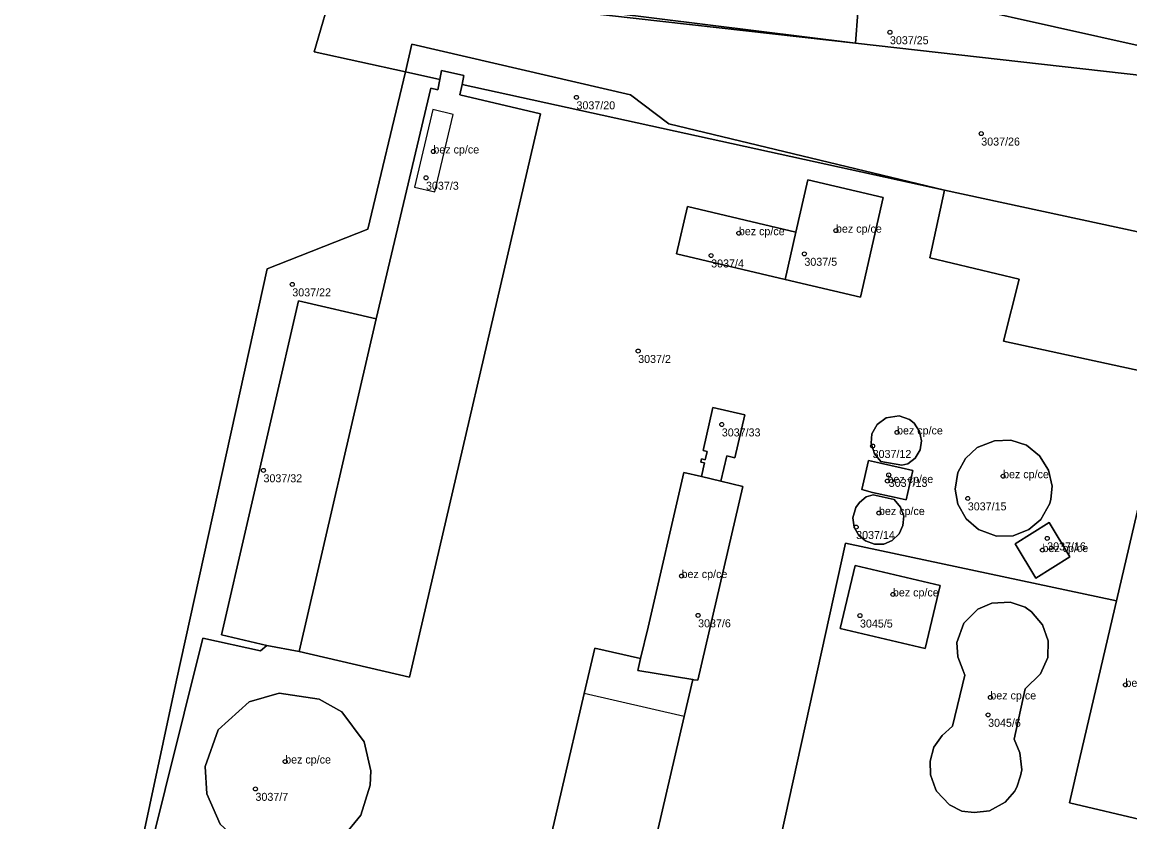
# Model space of a CAD drawing. Extents: x -878211 to -870363, y -1058464 to -1052522.
# Drawn here: x -873094.9 to -872956.5, y -1056521.4 to -1056421.5 of the extents above; entities that cross this region are included whole.
import ezdxf

# ---------------------------------------------------------------- set-up
doc = ezdxf.new("R2010")
doc.units = 0
for name, color, linetype in [('Vrstva 50', 7, 'Continuous'), ('Vrstva 51', 7, 'Continuous'), ('Vrstva 52', 7, 'Continuous')]:
    doc.layers.add(name, color=color, linetype=linetype)

msp = doc.modelspace()

# ---------------------------------------------------------------- linework, layer by layer
at = {"layer": 'Vrstva 50'}
for centre in [(-872986.43, -1056422.72994), (-873025.6, -1056430.85994), (-872975.02, -1056435.38994), (-873043.48, -1056437.61994), (-873044.4, -1056440.90994), (-873005.31, -1056447.82994), (-872993.17, -1056447.50994), (-873008.77, -1056450.61994), (-872997.12, -1056450.40994), (-873061.11, -1056454.22994), (-873017.89, -1056462.54994), (-873007.44, -1056471.72994), (-872985.54, -1056472.71994), (-872988.59, -1056474.41994), (-873064.71, -1056477.45994), (-872986.74, -1056478.78994), (-872986.58, -1056478.02994), (-872972.29, -1056478.18994), (-872976.7, -1056480.96994), (-872987.8, -1056482.78994), (-872990.65, -1056484.54994), (-872966.78, -1056485.95994), (-872967.37, -1056487.41994), (-873012.47, -1056490.65994), (-872986.06, -1056492.95994), (-873010.4, -1056495.57994), (-872990.17, -1056495.60994), (-872957, -1056504.25994), (-872973.88, -1056505.82994), (-872974.16, -1056508.00994), (-873062, -1056513.83994), (-873065.71, -1056517.25994)]:
    msp.add_circle(centre, 0.25, dxfattribs=at)
at = {"layer": 'Vrstva 51'}
for points in [[(-873244.48, -1056356.43), (-873225.81, -1056348.81), (-873221.86, -1056347.43), (-873194.81, -1056337.96), (-873178.18, -1056332.14), (-873145.17, -1056320.58), (-873134.8, -1056318.72), (-873124.57, -1056319.83), (-873106.51, -1056328.59), (-873082.32, -1056348.71), (-873076.98, -1056353.15), (-873051.85, -1056374.06), (-873048.95, -1056375.59), (-873033.43, -1056389.65), (-873020.97, -1056399.66), (-872991.81, -1056416.21), (-872988.28, -1056417), (-872954.67, -1056424.56), (-872887.81, -1056435.69), (-872881.63, -1056438.09), (-872854.96, -1056448.23), (-872837.03, -1056455.05), (-872818.18, -1056462.16), (-872805.41, -1056466.97)], [(-872965.77, -1056583.53), (-873011.74, -1056572.86), (-873011.51, -1056570.14), (-873034.55, -1056564.89), (-873035.24, -1056567.6), (-873061.23, -1056562.29), (-873060.52, -1056559.37), (-873085.59, -1056550.38), (-873075.6, -1056503.67), (-873064.26, -1056452.27), (-873051.69, -1056447.33), (-873046.98, -1056427.68), (-873058.37, -1056425.18), (-873055.91, -1056416.73), (-872990.75, -1056424.08), (-873138.08, -1056405.74), (-873195.82, -1056404.5), (-873250.67, -1056402.54)], [(-872926.71, -1056471.2), (-872972.23, -1056461.3), (-872970.28, -1056453.57), (-872981.43, -1056450.92), (-872979.6, -1056442.46), (-873039.9, -1056429.23), (-873040.17, -1056430.54), (-873030.08, -1056432.9), (-873046.48, -1056503.28), (-873060.25, -1056500.07), (-873064.31, -1056499.33), (-873065.08, -1056500.02), (-873072.28, -1056498.43), (-873079.33, -1056526.69)], [(-873033.02, -1056541.31), (-873024.64, -1056505.32), (-873023.32, -1056499.67), (-873017.58, -1056500.98), (-873016.66, -1056497.03), (-873012.19, -1056477.72), (-873009.96, -1056478.24), (-873009.6, -1056476.51), (-873010.08, -1056476.42), (-873009.97, -1056476.03), (-873009.51, -1056476.13), (-873009.28, -1056475.09), (-873009.76, -1056474.99), (-873008.58, -1056469.62), (-873004.57, -1056470.52), (-873005.79, -1056475.88), (-873006.83, -1056475.66), (-873007.55, -1056478.81), (-873004.8, -1056479.46), (-873010.44, -1056503.69), (-873010.93, -1056503.61), (-873011.06, -1056503.59), (-873012.13, -1056508.2), (-873020.52, -1056544.26)], [(-873002.54, -1056534.4), (-872991.97, -1056486.55), (-872958.1, -1056493.77), (-872954.94, -1056480.2)], [(-872928.34, -1056591.52), (-872911.6, -1056519.37), (-872907.5, -1056504.95), (-872913.09, -1056503.37), (-872913.48, -1056503.29), (-872948.52, -1056495.82), (-872953.11, -1056515.44), (-872954.44, -1056521.25), (-872963.99, -1056519), (-872962.64, -1056513.22), (-872958.1, -1056493.77), (-872991.97, -1056486.55), (-873002.54, -1056534.4), (-873001.04, -1056534.73), (-873003.97, -1056547.59), (-873005.39, -1056547.27), (-873010.2, -1056569.04), (-873011.51, -1056570.14), (-873011.74, -1056572.86), (-872965.77, -1056583.53)]]:
    msp.add_lwpolyline(points, dxfattribs=at)
for points in [[(-873195.82, -1056404.5), (-873138.08, -1056405.74), (-872990.75, -1056424.08), (-872990.43, -1056420.24), (-873056.93, -1056413.56), (-873059.58, -1056410.35), (-873138.04, -1056402.11), (-873184.19, -1056397.93), (-873196, -1056396.62), (-873224.59, -1056394.53), (-873248.94, -1056393.39), (-873250.67, -1056402.54)], [(-873018.85, -1056430.55), (-873014.07, -1056434.17), (-872979.6, -1056442.46), (-872905, -1056458.53), (-872913.38, -1056502.65), (-872913.48, -1056503.29), (-872913.09, -1056503.37), (-872907.5, -1056504.95), (-872887.81, -1056435.69), (-872990.75, -1056424.08), (-873055.91, -1056416.73), (-873058.37, -1056425.18), (-873046.98, -1056427.68), (-873046.17, -1056424.22)], [(-872990.75, -1056424.08), (-872887.81, -1056435.69), (-872954.67, -1056424.56), (-872988.28, -1056417), (-872990.34, -1056418.28), (-872990.43, -1056420.24)], [(-873039.9, -1056429.23), (-872979.6, -1056442.46), (-873014.07, -1056434.17), (-873018.85, -1056430.55), (-873046.17, -1056424.22), (-873046.98, -1056427.68), (-873042.67, -1056428.62), (-873042.45, -1056427.48), (-873039.66, -1056428.11)], [(-873039.66, -1056428.11), (-873042.45, -1056427.48), (-873042.67, -1056428.62), (-873042.92, -1056429.91), (-873043.81, -1056429.71), (-873050.63, -1056458.53), (-873060.25, -1056500.07), (-873046.48, -1056503.28), (-873030.08, -1056432.9), (-873040.17, -1056430.54), (-873039.9, -1056429.23)], [(-873046.98, -1056427.68), (-873051.69, -1056447.33), (-873064.26, -1056452.27), (-873075.6, -1056503.67), (-873085.59, -1056550.38), (-873060.52, -1056559.37), (-873055.07, -1056536.32), (-873055.28, -1056533.33), (-873056.73, -1056532.17), (-873079.33, -1056526.69), (-873072.28, -1056498.43), (-873065.08, -1056500.02), (-873064.31, -1056499.33), (-873069.94, -1056498), (-873060.32, -1056456.29), (-873050.63, -1056458.53), (-873043.81, -1056429.71), (-873042.92, -1056429.91), (-873042.67, -1056428.62)], [(-873011.72, -1056444.49), (-872998.17, -1056447.69), (-872996.67, -1056441.17), (-872987.26, -1056443.37), (-872990.12, -1056455.8), (-872999.53, -1056453.62), (-873013.09, -1056450.42)], [(-872999.53, -1056453.62), (-872990.12, -1056455.8), (-872987.26, -1056443.37), (-872996.67, -1056441.17), (-872998.17, -1056447.69)], [(-872979.6, -1056442.46), (-872981.43, -1056450.92), (-872970.28, -1056453.57), (-872972.23, -1056461.3), (-872926.71, -1056471.2), (-872932.56, -1056496.55), (-872930.66, -1056498.75), (-872913.38, -1056502.65), (-872905, -1056458.53)], [(-872999.53, -1056453.62), (-872998.17, -1056447.69), (-873011.72, -1056444.49), (-873013.09, -1056450.42)], [(-873064.31, -1056499.33), (-873060.25, -1056500.07), (-873050.63, -1056458.53), (-873060.32, -1056456.29), (-873069.94, -1056498)], [(-873007.55, -1056478.81), (-873006.83, -1056475.66), (-873005.79, -1056475.88), (-873004.57, -1056470.52), (-873008.58, -1056469.62), (-873009.76, -1056474.99), (-873009.28, -1056475.09), (-873009.51, -1056476.13), (-873009.97, -1056476.03), (-873010.08, -1056476.42), (-873009.6, -1056476.51), (-873009.96, -1056478.24)], [(-872988.35, -1056475.41), (-872988.79, -1056474.06), (-872988.7, -1056472.9), (-872988.03, -1056471.72), (-872986.92, -1056470.89), (-872985.27, -1056470.64), (-872984, -1056471.1), (-872983.4, -1056471.58), (-872982.72, -1056472.62), (-872982.47, -1056473.76), (-872982.67, -1056474.9), (-872983.27, -1056475.93), (-872984.18, -1056476.63), (-872984.95, -1056476.83), (-872987.56, -1056476.35)], [(-872988.35, -1056475.41), (-872987.56, -1056476.35), (-872984.95, -1056476.83), (-872984.18, -1056476.63), (-872983.27, -1056475.93), (-872982.67, -1056474.9), (-872982.47, -1056473.76), (-872982.72, -1056472.62), (-872983.4, -1056471.58), (-872984, -1056471.1), (-872985.27, -1056470.64), (-872986.92, -1056470.89), (-872988.03, -1056471.72), (-872988.7, -1056472.9), (-872988.79, -1056474.06)], [(-872967.73, -1056475.64), (-872966.61, -1056477.43), (-872966.17, -1056479.45), (-872966.32, -1056481.05), (-872966.46, -1056481.61), (-872967.56, -1056483.6), (-872969.06, -1056484.86), (-872971.04, -1056485.63), (-872973.1, -1056485.7), (-872975.37, -1056484.85), (-872976.9, -1056483.5), (-872977.93, -1056481.67), (-872978.26, -1056479.79), (-872977.94, -1056477.73), (-872977, -1056475.96), (-872975.51, -1056474.6), (-872973.36, -1056473.77), (-872971.32, -1056473.7), (-872969.37, -1056474.31)], [(-872967.73, -1056475.64), (-872969.37, -1056474.31), (-872971.32, -1056473.7), (-872973.36, -1056473.77), (-872975.51, -1056474.6), (-872977, -1056475.96), (-872977.94, -1056477.73), (-872978.26, -1056479.79), (-872977.93, -1056481.67), (-872976.9, -1056483.5), (-872975.37, -1056484.85), (-872973.1, -1056485.7), (-872971.04, -1056485.63), (-872969.06, -1056484.86), (-872967.56, -1056483.6), (-872966.46, -1056481.61), (-872966.32, -1056481.05), (-872966.17, -1056479.45), (-872966.61, -1056477.43)], [(-872983.58, -1056477.49), (-872984.42, -1056481.15), (-872985.88, -1056480.81), (-872988.59, -1056480.21), (-872989.93, -1056479.87), (-872989.09, -1056476.23), (-872987.61, -1056476.54), (-872985.03, -1056477.14)], [(-872983.58, -1056477.49), (-872985.03, -1056477.14), (-872987.61, -1056476.54), (-872989.09, -1056476.23), (-872989.93, -1056479.87), (-872988.59, -1056480.21), (-872985.88, -1056480.81), (-872984.42, -1056481.15)], [(-873007.55, -1056478.81), (-873009.96, -1056478.24), (-873012.19, -1056477.72), (-873016.66, -1056497.03), (-873017.58, -1056500.98), (-873017.92, -1056502.47), (-873011.06, -1056503.59), (-873010.93, -1056503.61), (-873010.44, -1056503.69), (-873004.8, -1056479.46)], [(-872984.8, -1056484.34), (-872985.29, -1056485.41), (-872986.14, -1056486.22), (-872987.18, -1056486.67), (-872988.36, -1056486.69), (-872989.5, -1056486.27), (-872990.33, -1056485.58), (-872990.88, -1056484.56), (-872991.05, -1056483.4), (-872990.69, -1056482.08), (-872990.25, -1056481.47), (-872989.39, -1056480.76), (-872988.54, -1056480.51), (-872985.88, -1056481.09), (-872985.09, -1056482.05), (-872984.71, -1056483.2)], [(-872984.8, -1056484.34), (-872984.71, -1056483.2), (-872985.09, -1056482.05), (-872985.88, -1056481.09), (-872988.54, -1056480.51), (-872989.39, -1056480.76), (-872990.25, -1056481.47), (-872990.69, -1056482.08), (-872991.05, -1056483.4), (-872990.88, -1056484.56), (-872990.33, -1056485.58), (-872989.5, -1056486.27), (-872988.36, -1056486.69), (-872987.18, -1056486.67), (-872986.14, -1056486.22), (-872985.29, -1056485.41)], [(-872954.94, -1056480.2), (-872958.1, -1056493.77), (-872962.64, -1056513.22), (-872963.99, -1056519), (-872954.44, -1056521.25), (-872953.11, -1056515.44), (-872948.52, -1056495.82), (-872945.38, -1056482.42)], [(-872966.54, -1056483.97), (-872963.93, -1056488.25), (-872968.18, -1056490.91), (-872970.8, -1056486.64)], [(-872966.54, -1056483.97), (-872970.8, -1056486.64), (-872968.18, -1056490.91), (-872963.93, -1056488.25)], [(-872980.16, -1056491.84), (-872982.03, -1056499.7), (-872992.64, -1056497.22), (-872990.78, -1056489.34)], [(-872980.16, -1056491.84), (-872990.78, -1056489.34), (-872992.64, -1056497.22), (-872982.03, -1056499.7)], [(-872967.6, -1056502.9), (-872966.71, -1056500.85), (-872966.65, -1056498.74), (-872967.35, -1056496.75), (-872968.72, -1056495.15), (-872969.55, -1056494.55), (-872971.42, -1056493.93), (-872973.68, -1056494.06), (-872975.45, -1056494.82), (-872977.18, -1056496.56), (-872978.07, -1056498.98), (-872977.94, -1056500.74), (-872977.34, -1056502.4), (-872977.07, -1056503.03), (-872978.63, -1056509.41), (-872979.92, -1056510.57), (-872980.94, -1056512.06), (-872981.4, -1056513.78), (-872981.38, -1056515.51), (-872980.75, -1056517.25), (-872980.6, -1056517.55), (-872979, -1056519.23), (-872977.43, -1056520.02), (-872975.9, -1056520.22), (-872973.97, -1056519.98), (-872972.01, -1056518.91), (-872970.87, -1056517.58), (-872970.56, -1056517.04), (-872970.11, -1056515.64), (-872969.95, -1056514.87), (-872970.2, -1056512.76), (-872970.89, -1056511.05), (-872969.54, -1056504.75)], [(-872967.6, -1056502.9), (-872969.54, -1056504.75), (-872970.89, -1056511.05), (-872970.2, -1056512.76), (-872969.95, -1056514.87), (-872970.11, -1056515.64), (-872970.56, -1056517.04), (-872970.87, -1056517.58), (-872972.01, -1056518.91), (-872973.97, -1056519.98), (-872975.9, -1056520.22), (-872977.43, -1056520.02), (-872979, -1056519.23), (-872980.6, -1056517.55), (-872980.75, -1056517.25), (-872981.38, -1056515.51), (-872981.4, -1056513.78), (-872980.94, -1056512.06), (-872979.92, -1056510.57), (-872978.63, -1056509.41), (-872977.07, -1056503.03), (-872977.34, -1056502.4), (-872977.94, -1056500.74), (-872978.07, -1056498.98), (-872977.18, -1056496.56), (-872975.45, -1056494.82), (-872973.68, -1056494.06), (-872971.42, -1056493.93), (-872969.55, -1056494.55), (-872968.72, -1056495.15), (-872967.35, -1056496.75), (-872966.65, -1056498.74), (-872966.71, -1056500.85)], [(-873020.86, -1056544.2), (-873020.52, -1056544.26), (-873012.13, -1056508.2), (-873011.06, -1056503.59), (-873017.92, -1056502.47), (-873017.58, -1056500.98), (-873023.32, -1056499.67), (-873024.64, -1056505.32), (-873033.02, -1056541.31), (-873030.84, -1056541.82)], [(-873071.98, -1056514.44), (-873070.37, -1056509.88), (-873066.51, -1056506.39), (-873062.74, -1056505.28), (-873057.76, -1056506.05), (-873054.94, -1056507.62), (-873052.12, -1056511.37), (-873051.31, -1056515.01), (-873051.39, -1056516.78), (-873052.56, -1056520.54), (-873055.02, -1056523.55), (-873056.35, -1056524.47), (-873057.57, -1056525.11), (-873062.6, -1056526.02), (-873067.06, -1056524.5), (-873070.11, -1056521.67), (-873071.81, -1056517.89)], [(-873071.98, -1056514.44), (-873071.81, -1056517.89), (-873070.11, -1056521.67), (-873067.06, -1056524.5), (-873062.6, -1056526.02), (-873057.57, -1056525.11), (-873056.35, -1056524.47), (-873055.02, -1056523.55), (-873052.56, -1056520.54), (-873051.39, -1056516.78), (-873051.31, -1056515.01), (-873052.12, -1056511.37), (-873054.94, -1056507.62), (-873057.76, -1056506.05), (-873062.74, -1056505.28), (-873066.51, -1056506.39), (-873070.37, -1056509.88)]]:
    msp.add_lwpolyline(points, close=True, dxfattribs=at)
at = {"layer": 'Vrstva 52'}
for points in [[(-873045.82, -1056442.09), (-873043.29, -1056442.67), (-873041.02, -1056432.98), (-873043.56, -1056432.36)], [(-872998.17, -1056447.69), (-872999.53, -1056453.62), (-872990.12, -1056455.8), (-872987.26, -1056443.37), (-872996.67, -1056441.17)], [(-873013.09, -1056450.42), (-872999.53, -1056453.62), (-872998.17, -1056447.69), (-873011.72, -1056444.49)], [(-872984.95, -1056476.83), (-872984.18, -1056476.63), (-872983.27, -1056475.93), (-872982.67, -1056474.9), (-872982.47, -1056473.76), (-872982.72, -1056472.62), (-872983.4, -1056471.58), (-872984, -1056471.1), (-872985.27, -1056470.64), (-872986.92, -1056470.89), (-872988.03, -1056471.72), (-872988.7, -1056472.9), (-872988.79, -1056474.06), (-872988.35, -1056475.41), (-872987.56, -1056476.35)], [(-872971.32, -1056473.7), (-872973.36, -1056473.77), (-872975.51, -1056474.6), (-872977, -1056475.96), (-872977.94, -1056477.73), (-872978.26, -1056479.79), (-872977.93, -1056481.67), (-872976.9, -1056483.5), (-872975.37, -1056484.85), (-872973.1, -1056485.7), (-872971.04, -1056485.63), (-872969.06, -1056484.86), (-872967.56, -1056483.6), (-872966.46, -1056481.61), (-872966.32, -1056481.05), (-872966.17, -1056479.45), (-872966.61, -1056477.43), (-872967.73, -1056475.64), (-872969.37, -1056474.31)], [(-872989.09, -1056476.23), (-872989.93, -1056479.87), (-872988.59, -1056480.21), (-872985.88, -1056480.81), (-872984.42, -1056481.15), (-872983.58, -1056477.49), (-872985.03, -1056477.14), (-872987.61, -1056476.54)], [(-873011.06, -1056503.59), (-873010.93, -1056503.61), (-873010.44, -1056503.69), (-873004.8, -1056479.46), (-873007.55, -1056478.81), (-873009.96, -1056478.24), (-873012.19, -1056477.72), (-873016.66, -1056497.03), (-873017.58, -1056500.98), (-873017.92, -1056502.47)], [(-872991.05, -1056483.4), (-872990.88, -1056484.56), (-872990.33, -1056485.58), (-872989.5, -1056486.27), (-872988.36, -1056486.69), (-872987.18, -1056486.67), (-872986.14, -1056486.22), (-872985.29, -1056485.41), (-872984.8, -1056484.34), (-872984.71, -1056483.2), (-872985.09, -1056482.05), (-872985.88, -1056481.09), (-872988.54, -1056480.51), (-872989.39, -1056480.76), (-872990.25, -1056481.47), (-872990.69, -1056482.08)], [(-872963.99, -1056519), (-872954.44, -1056521.25), (-872953.11, -1056515.44), (-872948.52, -1056495.82), (-872945.38, -1056482.42), (-872954.94, -1056480.2), (-872958.1, -1056493.77), (-872962.64, -1056513.22)], [(-872970.8, -1056486.64), (-872968.18, -1056490.91), (-872963.93, -1056488.25), (-872966.54, -1056483.97)], [(-872992.64, -1056497.22), (-872982.03, -1056499.7), (-872980.16, -1056491.84), (-872990.78, -1056489.34)], [(-872969.55, -1056494.55), (-872971.42, -1056493.93), (-872973.68, -1056494.06), (-872975.45, -1056494.82), (-872977.18, -1056496.56), (-872978.07, -1056498.98), (-872977.94, -1056500.74), (-872977.34, -1056502.4), (-872977.07, -1056503.03), (-872978.63, -1056509.41), (-872979.92, -1056510.57), (-872980.94, -1056512.06), (-872981.4, -1056513.78), (-872981.38, -1056515.51), (-872980.75, -1056517.25), (-872980.6, -1056517.55), (-872979, -1056519.23), (-872977.43, -1056520.02), (-872975.9, -1056520.22), (-872973.97, -1056519.98), (-872972.01, -1056518.91), (-872970.87, -1056517.58), (-872970.56, -1056517.04), (-872970.11, -1056515.64), (-872969.95, -1056514.87), (-872970.2, -1056512.76), (-872970.89, -1056511.05), (-872969.54, -1056504.75), (-872967.6, -1056502.9), (-872966.71, -1056500.85), (-872966.65, -1056498.74), (-872967.35, -1056496.75), (-872968.72, -1056495.15)], [(-873071.98, -1056514.44), (-873071.81, -1056517.89), (-873070.11, -1056521.67), (-873067.06, -1056524.5), (-873062.6, -1056526.02), (-873057.57, -1056525.11), (-873056.35, -1056524.47), (-873055.02, -1056523.55), (-873052.56, -1056520.54), (-873051.39, -1056516.78), (-873051.31, -1056515.01), (-873052.12, -1056511.37), (-873054.94, -1056507.62), (-873057.76, -1056506.05), (-873062.74, -1056505.28), (-873066.51, -1056506.39), (-873070.37, -1056509.88)], [(-873024.64, -1056505.32), (-873033.02, -1056541.31), (-873030.84, -1056541.82), (-873020.86, -1056544.2), (-873020.52, -1056544.26), (-873012.13, -1056508.2)]]:
    msp.add_lwpolyline(points, close=True, dxfattribs=at)

# ---------------------------------------------------------------- texts
at = {"layer": 'Vrstva 50'}
for s, p in [('3037/25', (-872986.43, -1056424.219)), ('3037/20', (-873025.6, -1056432.349)), ('bez cp/ce', (-873043.48, -1056437.87)), ('3037/26', (-872975.02, -1056436.879)), ('3037/3', (-873044.4, -1056442.399)), ('bez cp/ce', (-872993.17, -1056447.76)), ('bez cp/ce', (-873005.31, -1056448.08)), ('3037/5', (-872997.12, -1056451.899)), ('3037/4', (-873008.77, -1056452.109)), ('3037/22', (-873061.11, -1056455.719)), ('3037/2', (-873017.89, -1056464.039)), ('3037/33', (-873007.44, -1056473.219)), ('bez cp/ce', (-872985.54, -1056472.97)), ('3037/12', (-872988.59, -1056475.909)), ('3037/32', (-873064.71, -1056478.949)), ('bez cp/ce', (-872986.74, -1056479.04)), ('3037/13', (-872986.58, -1056479.519)), ('bez cp/ce', (-872972.29, -1056478.44)), ('3037/15', (-872976.7, -1056482.459)), ('bez cp/ce', (-872987.8, -1056483.04)), ('3037/14', (-872990.65, -1056486.039)), ('bez cp/ce', (-872967.37, -1056487.669)), ('3037/16', (-872966.78, -1056487.449)), ('bez cp/ce', (-873012.47, -1056490.909)), ('bez cp/ce', (-872986.06, -1056493.21)), ('3037/6', (-873010.4, -1056497.069)), ('3045/5', (-872990.17, -1056497.099)), ('bez cp/ce', (-872957, -1056504.51)), ('bez cp/ce', (-872973.88, -1056506.08)), ('3045/6', (-872974.16, -1056509.499)), ('bez cp/ce', (-873062, -1056514.09)), ('3037/7', (-873065.71, -1056518.749))]:
    msp.add_text(s, height=0.999996, dxfattribs=at).set_placement(p)

doc.saveas('drawing.dxf')
